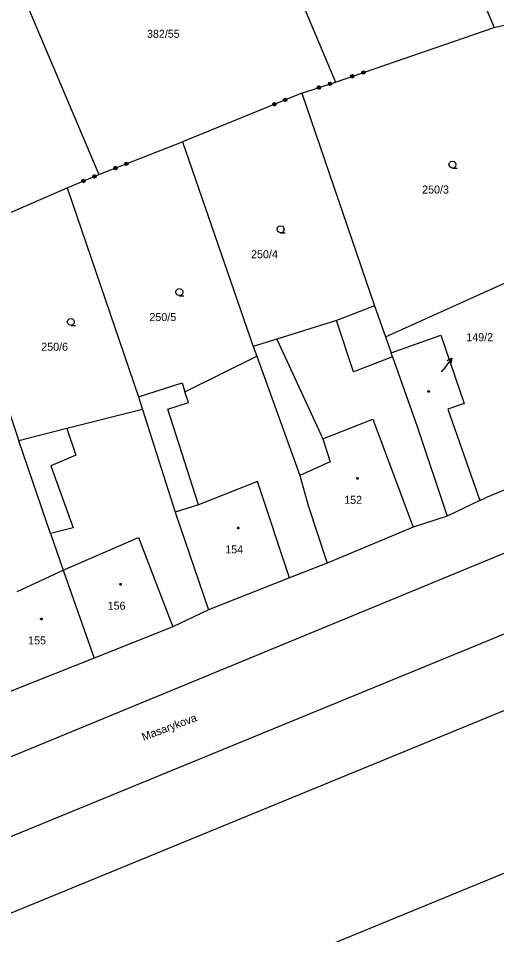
# Model space of a CAD drawing. Extents: x -757994 to -755874, y -1047691 to -1046119.
# Drawn here: x -757799.7 to -757748.9, y -1047356.3 to -1047259 of the extents above; entities that cross this region are included whole.
import ezdxf

# ---------------------------------------------------------------- set-up
doc = ezdxf.new("R2010")
doc.units = 0
doc.layers.add('katastrální mapa', color=7, linetype='Continuous')

msp = doc.modelspace()

# ---------------------------------------------------------------- linework, layer by layer
at = {"layer": 'katastrální mapa'}
for p, q in [((-757762.12, -1047229.55), (-757749.2, -1047259.95)), ((-757774.95, -1047244.54), (-757766.05, -1047265.76)), ((-757800.1, -1047254.44), (-757791.17, -1047275.58)), ((-757749.2, -1047259.95), (-757747.86, -1047259.64)), ((-757766.05, -1047265.76), (-757749.2, -1047259.95)), ((-757769.61, -1047266.93), (-757766.05, -1047265.76)), ((-757769.61, -1047266.93), (-757782.28, -1047272.11)), ((-757769.61, -1047266.93), (-757761.91, -1047289.53)), ((-757791.17, -1047275.58), (-757782.28, -1047272.11)), ((-757782.28, -1047272.11), (-757774.77, -1047293.82)), ((-757794.53, -1047276.99), (-757791.17, -1047275.58)), ((-757806.89, -1047282.37), (-757794.53, -1047276.99)), ((-757794.53, -1047276.99), (-757786.96, -1047299.17)), ((-757760.73, -1047292.8), (-757743.74, -1047285.14)), ((-757664.06, -1047289.86), (-757817.13, -1047352.67)), ((-757761.91, -1047289.53), (-757765.92, -1047291.08)), ((-757761.91, -1047289.53), (-757760.73, -1047292.8)), ((-757765.92, -1047291.08), (-757772.25, -1047293.04)), ((-757764.12, -1047296.52), (-757765.92, -1047291.08)), ((-757760.73, -1047292.8), (-757760.12, -1047294.51)), ((-757760.12, -1047294.51), (-757754.87, -1047292.64)), ((-757754.87, -1047292.64), (-757752.39, -1047299.89)), ((-757772.25, -1047293.04), (-757774.77, -1047293.82)), ((-757774.77, -1047293.82), (-757774.4, -1047294.85)), ((-757772.25, -1047293.04), (-757767.4, -1047303.62)), ((-757759.97, -1047294.92), (-757760.12, -1047294.51)), ((-757782.02, -1047298.64), (-757774.4, -1047294.85)), ((-757774.4, -1047294.85), (-757769.83, -1047307.54)), ((-757759.97, -1047294.92), (-757764.12, -1047296.52)), ((-757759.97, -1047294.92), (-757757.37, -1047302.33)), ((-757753.693, -1047295.078), (-757754.59, -1047296.28)), ((-757754.77, -1047296.52), (-757754.59, -1047296.28)), ((-757801.94, -1047297.04), (-757799.65, -1047303.84)), ((-757786.96, -1047299.17), (-757782.32, -1047297.69)), ((-757782.32, -1047297.69), (-757782.02, -1047298.64)), ((-757781.65, -1047299.78), (-757782.02, -1047298.64)), ((-757786.96, -1047299.17), (-757786.53, -1047300.5)), ((-757786.53, -1047300.5), (-757794.56, -1047302.53)), ((-757786.53, -1047300.5), (-757783.05, -1047311.41)), ((-757783.84, -1047300.48), (-757781.65, -1047299.78)), ((-757780.57, -1047310.62), (-757783.84, -1047300.48)), ((-757752.39, -1047299.89), (-757754.11, -1047300.48)), ((-757754.11, -1047300.48), (-757750.7, -1047310.18)), ((-757767.4, -1047303.62), (-757762.08, -1047301.56)), ((-757762.08, -1047301.56), (-757757.8, -1047313.02)), ((-757794.56, -1047302.53), (-757799.65, -1047303.84)), ((-757794.56, -1047302.53), (-757793.61, -1047305.38)), ((-757757.37, -1047302.33), (-757754.19, -1047311.84)), ((-757796.3, -1047313.69), (-757799.65, -1047303.84)), ((-757767.4, -1047303.62), (-757766.61, -1047306.06)), ((-757793.61, -1047305.38), (-757796.24, -1047306.51)), ((-757796.24, -1047306.51), (-757793.88, -1047313.07)), ((-757766.61, -1047306.06), (-757769.83, -1047307.54)), ((-757744.05, -1047307.39), (-757750.12, -1047309.91)), ((-757774.3, -1047308.15), (-757780.57, -1047310.62)), ((-757770.93, -1047318.4), (-757774.3, -1047308.15)), ((-757769.83, -1047307.54), (-757768.94, -1047310.71)), ((-757750.7, -1047310.18), (-757754.19, -1047311.84)), ((-757750.7, -1047310.18), (-757750.12, -1047309.91)), ((-757780.57, -1047310.62), (-757783.05, -1047311.41)), ((-757768.94, -1047310.71), (-757766.91, -1047316.83)), ((-757783.05, -1047311.41), (-757779.51, -1047321.8)), ((-757754.19, -1047311.84), (-757757.8, -1047313.02)), ((-757793.88, -1047313.07), (-757796.3, -1047313.69)), ((-757757.8, -1047313.02), (-757766.91, -1047316.83)), ((-757827.893, -1047348.671), (-757742.44, -1047313.39)), ((-757796.3, -1047313.69), (-757794.94, -1047317.59)), ((-757794.94, -1047317.59), (-757786.95, -1047314.11)), ((-757786.95, -1047314.11), (-757783.3, -1047323.6)), ((-757766.91, -1047316.83), (-757770.93, -1047318.4)), ((-757799.84, -1047319.82), (-757794.94, -1047317.59)), ((-757794.94, -1047317.59), (-757791.67, -1047326.93)), ((-757770.93, -1047318.4), (-757779.51, -1047321.8)), ((-757822.091, -1047362.81), (-757720.96, -1047321.3)), ((-757779.51, -1047321.8), (-757783.3, -1047323.6)), ((-757783.3, -1047323.6), (-757791.67, -1047326.93)), ((-757791.67, -1047326.93), (-757800.56, -1047330.47)), ((-757789.25, -1047366.62), (-757743.4, -1047347.76))]:
    msp.add_line(p, q, dxfattribs=at)
for points in [[(-757763.063, -1047264.561), (-757762.942, -1047264.62), (-757762.898, -1047264.747), (-757762.957, -1047264.868), (-757763.084, -1047264.912), (-757763.205, -1047264.853), (-757763.249, -1047264.726), (-757763.19, -1047264.605), (-757763.063, -1047264.561), (-757763.07, -1047264.585), (-757763.184, -1047264.624), (-757763.209, -1047264.675), (-757763.02, -1047264.609), (-757762.969, -1047264.634), (-757763.233, -1047264.725), (-757763.22, -1047264.763), (-757762.956, -1047264.672), (-757762.943, -1047264.71), (-757763.207, -1047264.801), (-757763.194, -1047264.839), (-757762.93, -1047264.748), (-757762.954, -1047264.798), (-757763.143, -1047264.864), (-757763.093, -1047264.888), (-757762.979, -1047264.849)], [(-757764.244, -1047264.968), (-757764.124, -1047265.027), (-757764.08, -1047265.155), (-757764.139, -1047265.275), (-757764.266, -1047265.319), (-757764.387, -1047265.261), (-757764.431, -1047265.133), (-757764.372, -1047265.012), (-757764.244, -1047264.968), (-757764.243, -1047264.989), (-757764.356, -1047265.028), (-757764.381, -1047265.079), (-757764.192, -1047265.013), (-757764.141, -1047265.038), (-757764.406, -1047265.13), (-757764.393, -1047265.167), (-757764.128, -1047265.076), (-757764.115, -1047265.114), (-757764.38, -1047265.205), (-757764.367, -1047265.243), (-757764.102, -1047265.152), (-757764.127, -1047265.203), (-757764.316, -1047265.268), (-757764.265, -1047265.293), (-757764.151, -1047265.253)], [(-757767.793, -1047266.165), (-757767.673, -1047266.225), (-757767.631, -1047266.354), (-757767.692, -1047266.473), (-757767.82, -1047266.516), (-757767.94, -1047266.455), (-757767.982, -1047266.327), (-757767.921, -1047266.207), (-757767.793, -1047266.165), (-757767.792, -1047266.185), (-757767.906, -1047266.223), (-757767.931, -1047266.273), (-757767.741, -1047266.211), (-757767.691, -1047266.236), (-757767.957, -1047266.324), (-757767.944, -1047266.362), (-757767.678, -1047266.274), (-757767.666, -1047266.312), (-757767.932, -1047266.4), (-757767.919, -1047266.438), (-757767.653, -1047266.35), (-757767.679, -1047266.401), (-757767.869, -1047266.463), (-757767.818, -1047266.489), (-757767.704, -1047266.451)], [(-757766.606, -1047265.774), (-757766.486, -1047265.834), (-757766.444, -1047265.963), (-757766.504, -1047266.083), (-757766.632, -1047266.125), (-757766.752, -1047266.064), (-757766.795, -1047265.936), (-757766.734, -1047265.816), (-757766.606, -1047265.774), (-757766.614, -1047265.798), (-757766.728, -1047265.835), (-757766.753, -1047265.886), (-757766.563, -1047265.823), (-757766.513, -1047265.849), (-757766.779, -1047265.936), (-757766.766, -1047265.974), (-757766.5, -1047265.887), (-757766.488, -1047265.925), (-757766.754, -1047266.012), (-757766.741, -1047266.05), (-757766.475, -1047265.963), (-757766.501, -1047266.013), (-757766.691, -1047266.076), (-757766.64, -1047266.101), (-757766.526, -1047266.064)], [(-757771.368, -1047267.822), (-757771.492, -1047267.77), (-757771.543, -1047267.645), (-757771.491, -1047267.521), (-757771.366, -1047267.47), (-757771.243, -1047267.522), (-757771.191, -1047267.647), (-757771.243, -1047267.77), (-757771.368, -1047267.822), (-757771.371, -1047267.801), (-757771.26, -1047267.756), (-757771.238, -1047267.704), (-757771.423, -1047267.779), (-757771.476, -1047267.757), (-757771.216, -1047267.651), (-757771.232, -1047267.614), (-757771.491, -1047267.72), (-757771.506, -1047267.683), (-757771.247, -1047267.577), (-757771.262, -1047267.54), (-757771.521, -1047267.646), (-757771.499, -1047267.594), (-757771.314, -1047267.518), (-757771.366, -1047267.497), (-757771.477, -1047267.542)], [(-757772.525, -1047268.295), (-757772.649, -1047268.243), (-757772.7, -1047268.118), (-757772.648, -1047267.994), (-757772.523, -1047267.943), (-757772.399, -1047267.995), (-757772.348, -1047268.12), (-757772.4, -1047268.244), (-757772.525, -1047268.295), (-757772.519, -1047268.271), (-757772.408, -1047268.225), (-757772.386, -1047268.173), (-757772.571, -1047268.249), (-757772.623, -1047268.227), (-757772.364, -1047268.121), (-757772.379, -1047268.084), (-757772.638, -1047268.19), (-757772.654, -1047268.153), (-757772.394, -1047268.047), (-757772.41, -1047268.01), (-757772.669, -1047268.116), (-757772.647, -1047268.064), (-757772.462, -1047267.988), (-757772.514, -1047267.966), (-757772.625, -1047268.012)], [(-757788.233, -1047274.262), (-757788.11, -1047274.316), (-757788.061, -1047274.442), (-757788.115, -1047274.565), (-757788.241, -1047274.614), (-757788.364, -1047274.56), (-757788.413, -1047274.434), (-757788.359, -1047274.311), (-757788.233, -1047274.262), (-757788.24, -1047274.286), (-757788.352, -1047274.33), (-757788.374, -1047274.382), (-757788.188, -1047274.309), (-757788.136, -1047274.332), (-757788.397, -1047274.433), (-757788.383, -1047274.471), (-757788.122, -1047274.369), (-757788.107, -1047274.406), (-757788.368, -1047274.508), (-757788.354, -1047274.545), (-757788.093, -1047274.443), (-757788.115, -1047274.495), (-757788.302, -1047274.568), (-757788.25, -1047274.591), (-757788.138, -1047274.547)], [(-757753.62, -1047274.89), (-757753.81, -1047274.84), (-757753.945, -1047274.705), (-757753.995, -1047274.52), (-757753.945, -1047274.335), (-757753.81, -1047274.2), (-757753.625, -1047274.15), (-757753.44, -1047274.2), (-757753.305, -1047274.335), (-757753.255, -1047274.525), (-757753.305, -1047274.715), (-757753.44, -1047274.85), (-757753.63, -1047274.9), (-757753.13, -1047274.9)], [(-757789.398, -1047274.716), (-757789.275, -1047274.77), (-757789.226, -1047274.896), (-757789.28, -1047275.019), (-757789.405, -1047275.068), (-757789.528, -1047275.014), (-757789.577, -1047274.888), (-757789.523, -1047274.765), (-757789.398, -1047274.716), (-757789.395, -1047274.737), (-757789.507, -1047274.78), (-757789.53, -1047274.832), (-757789.343, -1047274.76), (-757789.291, -1047274.782), (-757789.552, -1047274.884), (-757789.538, -1047274.921), (-757789.277, -1047274.82), (-757789.262, -1047274.857), (-757789.523, -1047274.959), (-757789.509, -1047274.996), (-757789.248, -1047274.894), (-757789.271, -1047274.946), (-757789.457, -1047275.019), (-757789.405, -1047275.041), (-757789.293, -1047274.998)], [(-757792.78, -1047276.082), (-757792.656, -1047276.133), (-757792.603, -1047276.257), (-757792.654, -1047276.382), (-757792.779, -1047276.434), (-757792.903, -1047276.383), (-757792.955, -1047276.258), (-757792.905, -1047276.134), (-757792.78, -1047276.082), (-757792.777, -1047276.102), (-757792.888, -1047276.149), (-757792.909, -1047276.201), (-757792.725, -1047276.124), (-757792.672, -1047276.145), (-757792.93, -1047276.253), (-757792.915, -1047276.29), (-757792.657, -1047276.182), (-757792.641, -1047276.219), (-757792.899, -1047276.327), (-757792.884, -1047276.364), (-757792.626, -1047276.256), (-757792.647, -1047276.308), (-757792.832, -1047276.385), (-757792.779, -1047276.407), (-757792.669, -1047276.361)], [(-757791.627, -1047275.599), (-757791.503, -1047275.649), (-757791.451, -1047275.774), (-757791.502, -1047275.898), (-757791.626, -1047275.951), (-757791.75, -1047275.9), (-757791.803, -1047275.775), (-757791.752, -1047275.651), (-757791.627, -1047275.599), (-757791.633, -1047275.623), (-757791.744, -1047275.669), (-757791.765, -1047275.722), (-757791.581, -1047275.644), (-757791.529, -1047275.666), (-757791.787, -1047275.774), (-757791.771, -1047275.811), (-757791.513, -1047275.703), (-757791.498, -1047275.739), (-757791.756, -1047275.848), (-757791.74, -1047275.885), (-757791.482, -1047275.776), (-757791.504, -1047275.829), (-757791.688, -1047275.906), (-757791.636, -1047275.927), (-757791.525, -1047275.881)], [(-757771.86, -1047281.76), (-757772.05, -1047281.71), (-757772.185, -1047281.575), (-757772.235, -1047281.39), (-757772.185, -1047281.205), (-757772.05, -1047281.07), (-757771.865, -1047281.02), (-757771.68, -1047281.07), (-757771.545, -1047281.205), (-757771.495, -1047281.395), (-757771.545, -1047281.585), (-757771.68, -1047281.72), (-757771.87, -1047281.77), (-757771.37, -1047281.77)], [(-757782.61, -1047288.43), (-757782.8, -1047288.38), (-757782.935, -1047288.245), (-757782.985, -1047288.06), (-757782.935, -1047287.875), (-757782.8, -1047287.74), (-757782.615, -1047287.69), (-757782.43, -1047287.74), (-757782.295, -1047287.875), (-757782.245, -1047288.065), (-757782.295, -1047288.255), (-757782.43, -1047288.39), (-757782.62, -1047288.44), (-757782.12, -1047288.44)], [(-757794.13, -1047291.58), (-757794.32, -1047291.53), (-757794.455, -1047291.395), (-757794.505, -1047291.21), (-757794.455, -1047291.025), (-757794.32, -1047290.89), (-757794.135, -1047290.84), (-757793.95, -1047290.89), (-757793.815, -1047291.025), (-757793.765, -1047291.215), (-757793.815, -1047291.405), (-757793.95, -1047291.54), (-757794.14, -1047291.59), (-757793.64, -1047291.59)], [(-757754.192, -1047295.329), (-757753.693, -1047295.078), (-757753.792, -1047295.628)]]:
    msp.add_lwpolyline(points, dxfattribs=at)
for points in [[(-757756.15, -1047298.515), (-757756.1, -1047298.525), (-757756.075, -1047298.57), (-757756.065, -1047298.6), (-757756.075, -1047298.645), (-757756.115, -1047298.68), (-757756.15, -1047298.685), (-757756.195, -1047298.67), (-757756.225, -1047298.64), (-757756.235, -1047298.6), (-757756.225, -1047298.555), (-757756.185, -1047298.52)], [(-757763.69, -1047307.745), (-757763.64, -1047307.755), (-757763.615, -1047307.8), (-757763.605, -1047307.83), (-757763.615, -1047307.875), (-757763.655, -1047307.91), (-757763.69, -1047307.915), (-757763.735, -1047307.9), (-757763.765, -1047307.87), (-757763.775, -1047307.83), (-757763.765, -1047307.785), (-757763.725, -1047307.75)], [(-757776.38, -1047313.005), (-757776.33, -1047313.015), (-757776.305, -1047313.06), (-757776.295, -1047313.09), (-757776.305, -1047313.135), (-757776.345, -1047313.17), (-757776.38, -1047313.175), (-757776.425, -1047313.16), (-757776.455, -1047313.13), (-757776.465, -1047313.09), (-757776.455, -1047313.045), (-757776.415, -1047313.01)], [(-757788.86, -1047318.985), (-757788.81, -1047318.995), (-757788.785, -1047319.04), (-757788.775, -1047319.07), (-757788.785, -1047319.115), (-757788.825, -1047319.15), (-757788.86, -1047319.155), (-757788.905, -1047319.14), (-757788.935, -1047319.11), (-757788.945, -1047319.07), (-757788.935, -1047319.025), (-757788.895, -1047318.99)], [(-757797.26, -1047322.665), (-757797.21, -1047322.675), (-757797.185, -1047322.72), (-757797.175, -1047322.75), (-757797.185, -1047322.795), (-757797.225, -1047322.83), (-757797.26, -1047322.835), (-757797.305, -1047322.82), (-757797.335, -1047322.79), (-757797.345, -1047322.75), (-757797.335, -1047322.705), (-757797.295, -1047322.67)]]:
    msp.add_lwpolyline(points, close=True, dxfattribs=at)

# ---------------------------------------------------------------- texts
for s, height, p in [('382/55', 0.85, (-757786.052, -1047261.06)), ('250/3', 0.85, (-757756.841, -1047277.59)), ('250/4', 0.85, (-757775.001, -1047284.46)), ('250/5', 0.85, (-757785.791, -1047291.13)), ('149/2', 0.85, (-757752.154, -1047293.27)), ('250/6', 0.85, (-757797.271, -1047294.28)), ('149/2', 0.05, (-757754.758, -1047296.52)), ('152', 0.85, (-757765.114, -1047310.53)), ('154', 0.85, (-757777.744, -1047315.79)), ('156', 0.85, (-757790.224, -1047321.77)), ('155', 0.85, (-757798.664, -1047325.45))]:
    msp.add_text(s, height=height, dxfattribs=at).set_placement(p)
msp.add_text('Masarykova', height=0.85, rotation=20.45459, dxfattribs=at).set_placement((-757786.413, -1047335.706))

doc.saveas('drawing.dxf')
